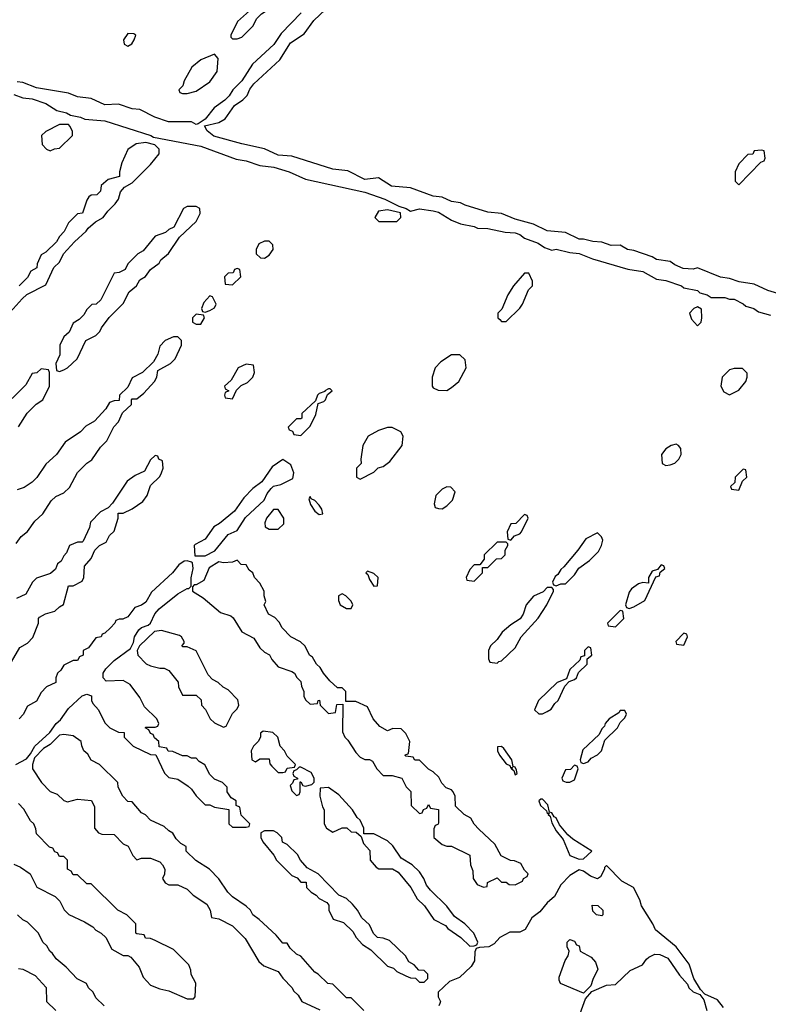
# Model space of a CAD drawing. Header units: inches. Extents: x 2701323 to 2964515, y 494916 to 722124.
# Tile 583 of 656: x 2884856 to 2888140, y 665457 to 669778. Entities that reach past the tile are written whole.
import ezdxf

# ---------------------------------------------------------------- set-up
doc = ezdxf.new("R2010")
doc.units = ezdxf.units.IN
doc.header["$MEASUREMENT"] = 0
doc.layers.add('C8686', color=7, linetype='Continuous')

msp = doc.modelspace()

# ---------------------------------------------------------------- linework, layer by layer
at = {"layer": 'C8686', "color": 2, "elevation": 2}
for points in [[(2885990.9, 670000), (2885947.1, 669952.9), (2885902, 669870), (2885882, 669850), (2885863.6, 669816.4), (2885812, 669770), (2885782, 669710), (2885782, 669702), (2885790, 669694), (2885810, 669694), (2885830, 669702), (2885878, 669750), (2885896.4, 669783.6), (2885916.4, 669803.6), (2885990, 669851.3), (2886028.7, 669890), (2886045.6, 669914.4), (2886098, 669950), (2886108, 669970), (2886108.7, 669991.3), (2886116.7, 670000)], [(2886091.4, 669808.5), (2886002.9, 669717.1), (2885971.4, 669668.5), (2885877.2, 669582.8), (2885830.3, 669509.7), (2885790.5, 669470), (2885775.4, 669444.6), (2885755.8, 669424.2), (2885708.8, 669391.2), (2885670, 669342), (2885639.6, 669320.4), (2885630, 669318), (2885609.1, 669329.1), (2885508.7, 669330), (2885449.3, 669350), (2885383.5, 669383.5), (2885350, 669386.9), (2885290, 669406.6), (2885230, 669403.9), (2885170, 669431.6), (2885110, 669439.1), (2885070, 669455.1), (2884930, 669479.7), (2884870, 669503), (2884845.3, 669505.3)], [(2888230, 668562), (2888138, 668590), (2888077.5, 668617.5), (2888012.3, 668627.7), (2887970, 668642.4), (2887930, 668648.3), (2887830, 668689.6), (2887810, 668683), (2887766.7, 668686.7), (2887730, 668702.4), (2887710, 668717.2), (2887650, 668726), (2887630, 668737.6), (2887550, 668765.6), (2887522, 668770), (2887490, 668789.3), (2887450, 668787.8), (2887410, 668801.6), (2887370, 668804.7), (2887330, 668815.6), (2887310, 668815.1), (2887250, 668844.2), (2887170, 668851.5), (2887110, 668880.7), (2887030, 668902.9), (2886970, 668927.3), (2886910, 668933.6), (2886810, 668963.6), (2886790, 668974.5), (2886750, 668980.7), (2886710, 668999.5), (2886670, 669004.2), (2886570, 669039.6), (2886487.5, 669047.5), (2886430, 669084.5), (2886370, 669077.4), (2886295.3, 669115.3), (2886230, 669122.6), (2886050, 669178.7), (2885990, 669183.1), (2885930, 669211.8), (2885830, 669232.6), (2885707.6, 669267.6), (2885679, 669290), (2885667.3, 669312.7), (2885730, 669326.4), (2885757.6, 669342.4), (2885798.3, 669401.7), (2885834.3, 669425.7), (2885854.1, 669445.9), (2885866.2, 669473.8), (2885882.8, 669497.2), (2885997.6, 669602.4), (2886043.5, 669676.5), (2886104.6, 669715.4), (2886145.6, 669774.4), (2886197.2, 669822.7)], [(2884830, 669450.4), (2884870, 669435.5), (2884910.3, 669430.3), (2884970.3, 669410.3), (2885018.8, 669378.8), (2885062, 669370), (2885078.8, 669358.8), (2885122, 669350), (2885141.3, 669341.3), (2885230, 669334.3), (2885431.3, 669270), (2885442.5, 669262.5), (2885650, 669223.7), (2885805.5, 669165.5), (2885850, 669158), (2885910, 669138), (2885971.4, 669131.4), (2886038.8, 669110), (2886110, 669078.4), (2886370, 669021.7), (2886458, 668990), (2886519.8, 668959.8), (2886552, 668950), (2886570, 668938), (2886610, 668947.7), (2886670, 668939.6), (2886693.6, 668933.6), (2886750, 668898), (2886790, 668882), (2886850, 668870.4), (2886863.8, 668863.8), (2886910, 668862.4), (2886985.3, 668845.3), (2887030, 668843.1), (2887050, 668834.9), (2887070, 668819.3), (2887130, 668797.1), (2887158.4, 668778.4), (2887190, 668766), (2887210, 668770.4), (2887270, 668755.8), (2887310, 668752), (2887368.8, 668728.8), (2887523.7, 668683.7), (2887590, 668672.9), (2887650, 668639.3), (2887690, 668633.4), (2887758.8, 668610), (2887770, 668602), (2887830, 668590.3), (2887839.8, 668579.8), (2887871.3, 668570), (2887890, 668558.8), (2887950, 668558.7), (2887970, 668551.8), (2887990, 668551.7), (2888030, 668531.8), (2888040.9, 668520.9), (2888076, 668510), (2888096.4, 668496.4), (2888150, 668481)], [(2884800.4, 668479.6), (2884867.3, 668552.7), (2884887.3, 668572.7), (2884970, 668614), (2885006, 668690), (2885030, 668714), (2885048.8, 668751.1), (2885096.4, 668803.6), (2885148, 668850), (2885156.4, 668863.6), (2885189.1, 668890.9), (2885222, 668910), (2885242, 668938), (2885275.3, 668970), (2885288.7, 668990), (2885298, 669022), (2885316.4, 669043.6), (2885350, 669062), (2885430, 669142), (2885468, 669190), (2885468, 669210), (2885448.7, 669228.7), (2885410, 669239), (2885367.1, 669232.9), (2885330, 669208), (2885304.7, 669150), (2885294, 669110), (2885294, 669090), (2885243.6, 669076.4), (2885214, 669050), (2885210, 669026), (2885194, 669010), (2885170, 669008), (2885159.6, 669000.4), (2885150, 668986), (2885131, 668929), (2885110, 668926), (2885070, 668886), (2885051.6, 668848.4), (2885030, 668826), (2885016.9, 668803.1), (2884970, 668758), (2884950, 668746), (2884932.7, 668707.3), (2884931.3, 668688.7), (2884905.4, 668674.6), (2884890, 668646), (2884854, 668610)], [(2884840.2, 667479.8), (2884862, 667510), (2884890, 667532), (2884922, 667578), (2884958, 667610), (2884993.6, 667666.4), (2885014.6, 667685.4), (2885050, 667702), (2885074.6, 667725.4), (2885109.1, 667790.9), (2885150, 667832), (2885172.9, 667847.1), (2885210, 667902), (2885238, 667930), (2885268.4, 667991.6), (2885290, 668014), (2885307.3, 668052.7), (2885346, 668090), (2885346, 668110), (2885350, 668114), (2885370, 668114), (2885400.4, 668139.6), (2885448, 668190), (2885458, 668210), (2885462, 668238), (2885518, 668270), (2885538, 668290), (2885566, 668350), (2885566, 668370), (2885550, 668386), (2885530, 668386), (2885494, 668370), (2885470, 668346), (2885462, 668310), (2885443.6, 668276.4), (2885394, 668230), (2885350, 668206), (2885330, 668166), (2885294, 668130), (2885292.7, 668107.3), (2885270, 668106), (2885250, 668098), (2885234, 668070), (2885183.6, 668016.4), (2885146.4, 667993.6), (2885122, 667970), (2885055.3, 667924.7), (2885018, 667870), (2884970, 667828), (2884930.9, 667769.1), (2884910, 667748), (2884875.3, 667724.7), (2884845.4, 667714.6)], [(2884850, 667992), (2884888.8, 668051.1), (2884928.8, 668091.1), (2884958, 668110), (2884986, 668170), (2884986, 668230), (2884982, 668242), (2884950, 668246), (2884931.6, 668228.4), (2884910, 668226), (2884883.6, 668176.4), (2884823.6, 668116.4)], [(2884820.4, 666959.6), (2884856.4, 667023.6), (2884890, 667042), (2884913.6, 667066.4), (2884938, 667130), (2884938, 667150), (2884943.1, 667156.9), (2884968.8, 667171.1), (2885010, 667182), (2885030, 667202), (2885048.4, 667211.6), (2885070, 667294), (2885090, 667294), (2885130, 667314), (2885138, 667330), (2885140.4, 667379.6), (2885170, 667414), (2885186, 667450), (2885206, 667470), (2885234.6, 667485.4), (2885250, 667514), (2885270, 667534), (2885288, 667590), (2885288, 667612), (2885310, 667612), (2885350, 667631.3), (2885396.5, 667663.5), (2885415.3, 667690), (2885430, 667734), (2885470, 667774), (2885478, 667790), (2885486, 667810), (2885482, 667842), (2885466, 667850), (2885462, 667862), (2885450, 667866), (2885430, 667846), (2885403.6, 667796.4), (2885362, 667778), (2885327.1, 667752.9), (2885263.6, 667656.4), (2885243.6, 667636.4), (2885210, 667618), (2885166.4, 667573.6), (2885162, 667550), (2885134, 667490), (2885130, 667486), (2885110, 667486), (2885074, 667470), (2885062, 667438), (2885050, 667426), (2885038, 667402), (2885022, 667390), (2885012.7, 667367.3), (2884991.6, 667348.4), (2884930, 667328), (2884912, 667310), (2884883.6, 667256.4), (2884842, 667238)], [(2884839, 666510), (2884885.2, 666534.8), (2884904, 666556), (2884922, 666590), (2884988.7, 666650), (2885015.3, 666690), (2885034.8, 666705.2), (2885070, 666754.8), (2885130, 666811), (2885150, 666818), (2885171.2, 666811.1), (2885171.3, 666790), (2885176.9, 666776.9), (2885202, 666750), (2885230, 666692), (2885251.2, 666671.1), (2885290, 666652), (2885314, 666650), (2885314, 666630), (2885354, 666590), (2885430, 666554), (2885452.7, 666552.7), (2885491.2, 666471.1), (2885510, 666452), (2885550, 666444.7), (2885595.3, 666415.3), (2885610, 666402), (2885630, 666372), (2885670, 666332), (2885690, 666332), (2885710, 666322), (2885772.7, 666312.7), (2885774, 666250), (2885790, 666234), (2885850, 666234), (2885862, 666238), (2885866, 666250), (2885827.3, 666287.3), (2885822, 666322), (2885806, 666330), (2885806, 666350), (2885783.1, 666363.1), (2885766, 666390), (2885766, 666410), (2885746, 666430), (2885710, 666446), (2885690, 666466), (2885668.4, 666508.4), (2885643.1, 666523.1), (2885630, 666538), (2885610, 666538), (2885590, 666548), (2885570, 666548), (2885527.3, 666567.3), (2885508, 666568), (2885502, 666582), (2885467.3, 666587.3), (2885466, 666610), (2885447.3, 666627.3), (2885442, 666642), (2885430, 666646), (2885422, 666662), (2885406, 666670), (2885410, 666674), (2885450, 666674), (2885462, 666678), (2885466, 666690), (2885458, 666710), (2885403.1, 666763.1), (2885383.1, 666803.1), (2885340.4, 666860.4), (2885310, 666878), (2885235.3, 666875.3), (2885222, 666890), (2885222.7, 666910), (2885234, 666930), (2885270, 666966), (2885342, 667018), (2885355.3, 667044.7), (2885359.3, 667070), (2885378.9, 667101.1), (2885389.6, 667110.4), (2885419.5, 667120.5), (2885429.6, 667130.4), (2885449.5, 667170.5), (2885467.5, 667192.5), (2885550, 667258.8), (2885590, 667282), (2885598, 667282), (2885608, 667292), (2885608.8, 667328.9), (2885617.2, 667370), (2885614.6, 667394.6), (2885610, 667398), (2885590, 667404), (2885578, 667402), (2885554.4, 667385.6), (2885526, 667350), (2885434.8, 667265.2), (2885410, 667222), (2885390, 667209), (2885361, 667199), (2885330, 667158), (2885308, 667148), (2885292, 667148), (2885278, 667142), (2885274, 667130), (2885254, 667110), (2885230, 667086), (2885218, 667082), (2885214, 667070), (2885190, 667066), (2885158, 667022), (2885134, 667010), (2885134, 666990), (2885118, 666982), (2885110, 666966), (2885090, 666966), (2885050, 666946), (2885036.9, 666923.1), (2885022, 666910), (2885014, 666890), (2885014, 666870), (2884974, 666850), (2884950, 666826), (2884930, 666788), (2884890, 666766), (2884871.6, 666728.4), (2884854, 666710)], [(2886366, 665430), (2886310, 665486), (2886290, 665486), (2886230, 665546), (2886208.4, 665548.4), (2886166, 665590), (2886150, 665598), (2886090, 665668), (2886070, 665678), (2886043.1, 665703.1), (2886030, 665726), (2886010, 665726), (2885980.4, 665760.4), (2885906, 665830), (2885878, 665850), (2885868, 665870), (2885850, 665888), (2885788.8, 665928.9), (2885768.8, 665948.9), (2885730, 666008), (2885688, 666050), (2885628.8, 666088.9), (2885586, 666130), (2885586, 666150), (2885563.1, 666163.1), (2885543.1, 666183.1), (2885528.4, 666208.4), (2885510, 666218), (2885490, 666238), (2885430, 666266), (2885408.4, 666288.4), (2885390, 666298), (2885350, 666346), (2885330, 666348), (2885308, 666370), (2885288, 666410), (2885286, 666430), (2885206, 666510), (2885170, 666528), (2885154.6, 666554.6), (2885138, 666570), (2885128, 666592), (2885126, 666610), (2885090, 666635.3), (2885050, 666642), (2885030, 666638), (2884990, 666598), (2884959.8, 666580.2), (2884921, 666539), (2884912, 666510), (2884912, 666490), (2884951.3, 666430), (2884990, 666391.3), (2885019.8, 666379.8), (2885050, 666352), (2885065.4, 666345.4), (2885110, 666358), (2885171.2, 666351.1), (2885183.6, 666323.6), (2885184.7, 666230), (2885202, 666210), (2885216.4, 666203.6), (2885270, 666202), (2885310, 666162), (2885331.2, 666151.1), (2885352, 666110), (2885370, 666092), (2885390, 666098), (2885430, 666098), (2885470, 666082), (2885482, 666070), (2885492, 666050), (2885491.6, 666028.4), (2885482, 666010), (2885494, 665990), (2885510, 665982), (2885550, 665982), (2885590, 665962), (2885616.9, 665936.9), (2885676.9, 665896.9), (2885692, 665870), (2885698, 665838), (2885730, 665832), (2885790, 665802), (2885845.4, 665745.4), (2885905.4, 665645.4), (2885926.4, 665626.4), (2885990, 665602), (2886010, 665572), (2886051.3, 665530), (2886056.9, 665516.9), (2886076.9, 665496.9), (2886094, 665470), (2886172.7, 665432.7)], [(2884830, 666072), (2884859.8, 666059.8), (2884902, 666030), (2884931.6, 665971.6), (2885012, 665930), (2885032, 665910), (2885051.6, 665871.6), (2885071.6, 665851.6), (2885139.8, 665819.8), (2885176.9, 665796.9), (2885190, 665782), (2885214, 665770), (2885234, 665750), (2885259.6, 665699.6), (2885310, 665672), (2885330, 665672), (2885343.6, 665663.6), (2885379.8, 665619.8), (2885396.9, 665576.9), (2885430, 665542), (2885470, 665524.7), (2885510, 665516), (2885590, 665482), (2885618, 665482), (2885626, 665490), (2885628, 665550), (2885608.4, 665588.4), (2885607.3, 665607.3), (2885598, 665630), (2885530, 665698), (2885450, 665738), (2885430, 665746), (2885407.3, 665747.3), (2885402, 665762), (2885370, 665766), (2885366, 665770), (2885366, 665810), (2885326, 665850), (2885286, 665870), (2885170, 665986), (2885150, 665986), (2885110, 666026), (2885090, 666026), (2885082, 666042), (2885066, 666050), (2885066, 666090), (2885050, 666106), (2885030, 666106), (2885022, 666122), (2885010, 666126), (2885002, 666142), (2884987.3, 666147.3), (2884930, 666206), (2884927.3, 666227.3), (2884918, 666250), (2884903.1, 666263.1), (2884873.6, 666313.6), (2884850, 666338)], [(2887943.1, 665443.1), (2887917.2, 665477.2), (2887862, 665502), (2887842, 665522), (2887814, 665570), (2887792.9, 665632.9), (2887735.3, 665710), (2887644.7, 665784.7), (2887634, 665810), (2887584, 665890), (2887576.5, 665916.5), (2887548, 665970), (2887498, 665998), (2887430, 666066), (2887422, 666058), (2887422, 666050), (2887403.6, 666016.4), (2887390, 666008), (2887360.2, 666020.2), (2887330, 666042), (2887310, 666048), (2887270, 666022), (2887230, 665982), (2887202, 665930), (2887170, 665902), (2887137.3, 665862.7), (2887102.5, 665837.5), (2887073.7, 665786.3), (2887050, 665773.2), (2887005.4, 665774.6), (2886962, 665750), (2886936.9, 665723.1), (2886914, 665710), (2886872.7, 665707.3), (2886858, 665702), (2886852.7, 665687.3), (2886851.6, 665648.4), (2886836.9, 665623.1), (2886785.4, 665574.6), (2886742, 665558), (2886692, 665510), (2886692, 665490), (2886702, 665470), (2886699.6, 665460.4), (2886694, 665450)], [(2885226, 665450), (2885190, 665486), (2885178, 665510), (2885158, 665530), (2885148.4, 665548.4), (2885108.8, 665568.9), (2885060.4, 665620.4), (2885016.4, 665656.4), (2885000.4, 665680.4), (2884988, 665690), (2884974.6, 665714.6), (2884958, 665730), (2884938, 665770), (2884890, 665818), (2884870, 665828), (2884846, 665850)], [(2887295.5, 665364.5), (2887338, 665482), (2887366, 665514), (2887430, 665542), (2887470, 665544.7), (2887534, 665606), (2887588, 665630), (2887605.2, 665654.8), (2887616.5, 665663.5), (2887642, 665678), (2887664.7, 665675.3), (2887699.5, 665659.5), (2887750, 665584.7), (2887785.4, 665545.4), (2887792, 665530), (2887810, 665512), (2887839.8, 665499.8), (2887856.9, 665476.9), (2887871, 665430)], [(2884850, 665614), (2884870, 665612), (2884923.6, 665583.6), (2884971.6, 665531.6), (2884974, 665470), (2885014, 665430)]]:
    msp.add_lwpolyline(points, dxfattribs=at)
for points in [[(2885330, 669718), (2885312, 669690), (2885314, 669670), (2885330, 669662), (2885348, 669672), (2885358, 669690), (2885366, 669710), (2885356.4, 669716.4)], [(2885710, 669626), (2885650, 669602), (2885611.3, 669570), (2885578, 669510), (2885572, 669488), (2885554, 669470), (2885558, 669458), (2885570, 669454), (2885590, 669454), (2885630, 669464.7), (2885690, 669504.7), (2885722, 669550), (2885727.3, 669607.3)], [(2885070, 669318), (2885030, 669318), (2884970, 669288), (2884952, 669270), (2884954, 669230), (2884974, 669210), (2884990, 669202), (2885008.4, 669211.6), (2885030, 669214), (2885088, 669270), (2885087.3, 669287.3), (2885078, 669310)], [(2888110, 669206), (2888078, 669202), (2888072.7, 669187.3), (2888050, 669186), (2888010, 669146), (2887994, 669110), (2887994, 669070), (2888010, 669054), (2888107.3, 669152.7), (2888122, 669158), (2888126, 669170), (2888122, 669202)], [(2885630, 668958), (2885590, 668958), (2885574, 668950), (2885532.7, 668867.3), (2885510, 668858), (2885496, 668844), (2885450, 668828), (2885396.9, 668763.1), (2885374, 668750), (2885330, 668706), (2885318, 668682), (2885291.6, 668668.4), (2885270, 668666), (2885211.2, 668548.9), (2885191, 668529), (2885172, 668528), (2885150, 668506), (2885136.9, 668483.1), (2885116.9, 668463.1), (2885090, 668446), (2885072.7, 668407.3), (2885050, 668386), (2885032, 668350), (2885032, 668308), (2885014, 668270), (2885018, 668238), (2885030, 668234), (2885050, 668242), (2885066, 668250), (2885108, 668290), (2885146, 668370), (2885190, 668392), (2885208, 668410), (2885214.6, 668425.4), (2885248.8, 668471.1), (2885310, 668532), (2885336.4, 668583.6), (2885368, 668610), (2885383.1, 668636.9), (2885408.4, 668651.6), (2885430, 668682), (2885468, 668710), (2885475.3, 668724.7), (2885508.4, 668751.6), (2885556.4, 668823.6), (2885630, 668892), (2885647.3, 668927.3), (2885646, 668950)], [(2886470, 668944), (2886430, 668938), (2886414, 668910), (2886432, 668892), (2886510, 668892), (2886528, 668910), (2886526, 668930)], [(2885950, 668806), (2885930, 668806), (2885905.4, 668794.6), (2885894, 668770), (2885894, 668750), (2885912.7, 668732.7), (2885930, 668732), (2885950, 668744.7), (2885968, 668770), (2885966, 668790)], [(2885810, 668686), (2885798, 668682), (2885792.7, 668667.3), (2885770, 668666), (2885754, 668650), (2885758, 668618), (2885790, 668614), (2885826, 668650), (2885822, 668682)], [(2887090, 668666), (2887070, 668666), (2887022, 668610), (2886998, 668570), (2886971.6, 668508.4), (2886954, 668490), (2886954, 668470), (2886962, 668462), (2886970, 668454), (2886990, 668454), (2887050, 668512), (2887062, 668530), (2887087.3, 668592.7), (2887106, 668610), (2887106, 668630)], [(2885690, 668566), (2885663.6, 668536.4), (2885654, 668510), (2885658, 668498), (2885670, 668494), (2885690, 668502), (2885710, 668514), (2885718, 668530), (2885702, 668562)], [(2887830, 668518), (2887814, 668510), (2887794, 668490), (2887803.6, 668463.6), (2887830, 668434), (2887846, 668450), (2887848, 668470), (2887847.3, 668507.3)], [(2885630, 668486), (2885614, 668470), (2885614, 668450), (2885630, 668442), (2885650, 668442), (2885666, 668470), (2885662, 668482)], [(2886750, 668308), (2886702.8, 668277.2), (2886678, 668250), (2886664.7, 668210), (2886664.7, 668170), (2886670, 668162), (2886691.6, 668151.6), (2886730, 668151.3), (2886750, 668164.7), (2886782, 668190), (2886815.3, 668250), (2886810, 668286), (2886787.3, 668307.3)], [(2885850, 668266), (2885814, 668250), (2885783.6, 668196.4), (2885754, 668170), (2885758, 668158), (2885774, 668150), (2885758, 668142), (2885754, 668130), (2885758, 668118), (2885790, 668114), (2885807.3, 668152.7), (2885827.3, 668172.7), (2885854.6, 668185.4), (2885878, 668210), (2885886, 668230), (2885882, 668262)], [(2887990, 668248), (2887970, 668242), (2887938, 668210), (2887932, 668170), (2887945.4, 668145.4), (2887970, 668132), (2887990, 668142), (2888010, 668152), (2888042, 668190), (2888048, 668210), (2888047.3, 668227.3), (2888027.3, 668247.3)], [(2886218, 668158), (2886210, 668158), (2886194, 668150), (2886194, 668146), (2886170, 668138), (2886162, 668130), (2886154, 668106), (2886094, 668050), (2886094, 668030), (2886090, 668026), (2886070, 668026), (2886034, 667990), (2886038, 667978), (2886052.7, 667972.7), (2886058, 667958), (2886090, 667954), (2886130, 667994), (2886154.6, 668045.4), (2886166, 668094), (2886190, 668102), (2886198, 668110), (2886206, 668134), (2886226, 668150)], [(2886490, 667988.7), (2886470, 667988.7), (2886430, 667975.3), (2886384.7, 667950), (2886361, 667910), (2886352, 667850), (2886354, 667830), (2886334, 667810), (2886334, 667770), (2886350, 667762), (2886410, 667792), (2886429.1, 667810.9), (2886450, 667818), (2886480.2, 667839.8), (2886534, 667910), (2886538, 667950), (2886528, 667970)], [(2887735.3, 667915.3), (2887714, 667910), (2887690, 667895.3), (2887672, 667870), (2887674, 667830), (2887690, 667822), (2887710, 667824.7), (2887730, 667832), (2887748, 667850), (2887758, 667870), (2887756.4, 667896.4), (2887746, 667910)], [(2886010, 667848), (2885963.5, 667816.5), (2885918, 667750), (2885878.8, 667721.2), (2885839.8, 667680.2), (2885798.5, 667621.5), (2885732.8, 667567.2), (2885707.1, 667552.9), (2885670, 667498), (2885625.4, 667474.6), (2885622, 667470), (2885624.7, 667424.7), (2885670, 667426), (2885712.5, 667447.5), (2885770, 667518.8), (2885810, 667536), (2885846.6, 667593.4), (2885929, 667670), (2885941.5, 667698.5), (2885958.6, 667721.4), (2885969.4, 667730.6), (2886001.5, 667738.5), (2886054.6, 667765.4), (2886059, 667790), (2886045.2, 667825.2)], [(2888030, 667806), (2887994, 667770), (2887992.7, 667747.3), (2887974, 667730), (2887978, 667718), (2888010, 667714), (2888027.3, 667752.7), (2888046, 667770), (2888042, 667802)], [(2886730, 667728), (2886710, 667718), (2886682, 667690), (2886674, 667654), (2886678, 667638), (2886692.7, 667632.7), (2886710, 667632), (2886730, 667644.7), (2886755.3, 667670), (2886766, 667706), (2886747.3, 667727.3)], [(2886130, 667686), (2886124.7, 667675.3), (2886132, 667650), (2886150, 667621), (2886170, 667606.8), (2886186, 667610), (2886182, 667630), (2886170, 667648), (2886150, 667668), (2886135.3, 667675.3)], [(2885990, 667628), (2885970, 667628), (2885938, 667590), (2885932, 667570), (2885932.7, 667552.7), (2885950, 667542), (2885990, 667542), (2886014, 667566), (2886014, 667590)], [(2887070, 667606), (2887032.7, 667567.3), (2887010, 667566), (2886994, 667530), (2886998, 667498), (2887010, 667494), (2887027.3, 667512.7), (2887050, 667522), (2887058, 667530), (2887086, 667590), (2887082, 667602)], [(2887390, 667526), (2887339.8, 667500.2), (2887304.7, 667450), (2887243.6, 667376.4), (2887230, 667366), (2887216.9, 667343.1), (2887205.4, 667334.6), (2887194, 667310), (2887198, 667298), (2887210, 667294), (2887230, 667302), (2887250, 667302), (2887290, 667342), (2887308.8, 667371.1), (2887355.5, 667404.5), (2887395.5, 667444.5), (2887408.7, 667470), (2887414, 667494), (2887408.4, 667508.4)], [(2886990, 667486), (2886950, 667486), (2886894, 667430), (2886894, 667410), (2886874, 667386), (2886850, 667386), (2886830, 667366), (2886814, 667330), (2886818, 667318), (2886850, 667314), (2886886, 667350), (2886886, 667374), (2886910, 667374), (2886947.3, 667412.7), (2886970, 667414), (2886986, 667430), (2886986, 667450), (2886998, 667470), (2886998, 667478)], [(2885810, 667406), (2885790, 667398), (2885750, 667395.3), (2885730, 667399), (2885687.1, 667372.9), (2885663.6, 667316.4), (2885630, 667298), (2885622, 667298), (2885614, 667290), (2885614, 667270), (2885661, 667241), (2885736.9, 667176.9), (2885782, 667162), (2885792.7, 667152.7), (2885830, 667092), (2885883.6, 667063.6), (2885910, 667022), (2885930, 667002), (2885951.2, 666991.1), (2885962, 666970), (2885990, 666938), (2886050, 666918), (2886062, 666910), (2886071.6, 666891.6), (2886090, 666874), (2886092.7, 666852.7), (2886102, 666830), (2886102, 666810), (2886110, 666794), (2886130, 666774), (2886162, 666778), (2886166, 666790), (2886171.6, 666791.6), (2886174, 666770), (2886210, 666734), (2886242, 666738), (2886247.3, 666772.7), (2886274, 666774), (2886272.7, 666652.7), (2886282, 666630), (2886296, 666616), (2886330, 666562), (2886350, 666542), (2886370, 666532), (2886390, 666532), (2886403.6, 666523.6), (2886422, 666490), (2886450, 666462), (2886490, 666462), (2886532, 666450), (2886551.6, 666411.6), (2886571.6, 666391.6), (2886574, 666330), (2886610, 666294), (2886622, 666298), (2886627.3, 666312.7), (2886642, 666318), (2886650, 666334), (2886658, 666318), (2886692.7, 666312.7), (2886692.7, 666252.7), (2886690, 666246), (2886678, 666242), (2886672.7, 666227.3), (2886672, 666190), (2886710, 666158), (2886730, 666151.3), (2886750.7, 666150.7), (2886831.2, 666111.1), (2886834, 666070), (2886843.6, 666043.6), (2886846, 666010), (2886863.5, 665983.5), (2886890, 665972), (2886906, 665974), (2886908.7, 665991.3), (2886950, 666012), (2886970, 665994), (2886990, 665994), (2887003.6, 665983.6), (2887030, 665982), (2887062, 665998), (2887066, 666010), (2887082, 666018), (2887086, 666030), (2887070, 666046), (2887054.6, 666074.6), (2887027.3, 666087.3), (2887008.4, 666088.4), (2886968.8, 666108.9), (2886940.4, 666160.4), (2886870, 666226), (2886850, 666248), (2886834.6, 666274.6), (2886806, 666290), (2886767.3, 666327.3), (2886766, 666370), (2886758, 666390), (2886750, 666398), (2886727.3, 666407.3), (2886707.3, 666427.3), (2886694.6, 666454.6), (2886670, 666478), (2886648.8, 666488.9), (2886610, 666528), (2886590, 666528), (2886582, 666542), (2886550, 666546), (2886546, 666550), (2886562, 666558), (2886568, 666610), (2886550, 666646), (2886530, 666666), (2886492.7, 666667.3), (2886470, 666658), (2886436.4, 666676.4), (2886406, 666710), (2886382, 666762), (2886330, 666786), (2886286, 666786), (2886286, 666830), (2886270, 666846), (2886250, 666846), (2886216.4, 666876.4), (2886188, 666910), (2886174.6, 666934.6), (2886158, 666950), (2886140.4, 666980.4), (2886128, 666990), (2886108.4, 667028.4), (2886088.4, 667048.4), (2886046, 667070), (2886008, 667110), (2885994.6, 667134.6), (2885974.6, 667154.6), (2885948, 667170), (2885928, 667210), (2885935.3, 667224.7), (2885928, 667250), (2885928, 667270), (2885910, 667306), (2885886, 667330), (2885878, 667350), (2885863.1, 667363.1), (2885850, 667386), (2885827.3, 667387.3)], [(2887670, 667386), (2887654, 667366), (2887630, 667358), (2887614, 667330), (2887614, 667306), (2887590, 667308), (2887570, 667302), (2887539.6, 667280.4), (2887530, 667266), (2887514, 667210), (2887518, 667198), (2887530, 667194), (2887550, 667202), (2887598, 667230), (2887647.3, 667332.7), (2887662, 667338), (2887666, 667354), (2887686, 667370), (2887682, 667382)], [(2886382, 667358), (2886374, 667350), (2886383.6, 667343.6), (2886390, 667322), (2886410, 667292), (2886426, 667294), (2886428, 667330), (2886410, 667348)], [(2887190, 667286), (2887170, 667286), (2887152, 667268), (2887110, 667248), (2887078, 667210), (2887064.7, 667170), (2887051.2, 667148.9), (2887010, 667122), (2886972, 667090), (2886950, 667058), (2886922, 667030), (2886912, 667010), (2886912.7, 666972.7), (2886918, 666958), (2886950, 666954), (2886958, 666962), (2886970, 666964.7), (2887030, 667022), (2887055.3, 667070), (2887130, 667152), (2887168, 667210), (2887198, 667270), (2887198, 667278)], [(2886270, 667258), (2886254, 667250), (2886254, 667230), (2886262, 667210), (2886290, 667194), (2886310, 667194), (2886318, 667210), (2886310, 667226), (2886286, 667250)], [(2887490, 667186), (2887434, 667130), (2887438, 667118), (2887470, 667114), (2887506, 667150), (2887502, 667182)], [(2885478, 667098), (2885446.8, 667093.2), (2885382, 667030), (2885372, 667010), (2885374, 666990), (2885411.3, 666951.3), (2885430, 666942), (2885470, 666932), (2885490, 666932), (2885510, 666922), (2885551.6, 666871.6), (2885552, 666850), (2885570, 666814), (2885630, 666814), (2885652.7, 666792.7), (2885654, 666770), (2885671.6, 666751.6), (2885692, 666710), (2885710, 666692), (2885750, 666674), (2885762, 666678), (2885790, 666734), (2885810, 666754), (2885818, 666770), (2885813.6, 666793.6), (2885770, 666838), (2885748.4, 666848.4), (2885726, 666870), (2885702, 666882), (2885683.1, 666903.1), (2885630, 667008), (2885590, 667026), (2885570, 667026), (2885568.4, 667031.6), (2885578, 667042), (2885578, 667050), (2885566, 667070), (2885556.4, 667076.4)], [(2887770, 667086), (2887734, 667050), (2887738, 667038), (2887770, 667034), (2887786, 667070), (2887782, 667082)], [(2887350, 667026), (2887334, 667010), (2887334, 666986), (2887318, 666982), (2887312.7, 666967.3), (2887270, 666926), (2887254, 666886), (2887214, 666870), (2887132, 666790), (2887114, 666750), (2887132.7, 666732.7), (2887150, 666732), (2887170, 666742), (2887188, 666752), (2887203.1, 666776.9), (2887218, 666790), (2887247.3, 666852.7), (2887266, 666874), (2887290, 666882), (2887298, 666890), (2887307.3, 666912.7), (2887346, 666950), (2887346, 666974), (2887366, 666990), (2887362, 667022)], [(2887510, 666746), (2887490, 666746), (2887483.6, 666736.4), (2887442, 666710), (2887424.7, 666690), (2887422, 666678), (2887410, 666666), (2887398, 666642), (2887326.4, 666573.6), (2887314, 666530), (2887318, 666518), (2887330, 666514), (2887350, 666522), (2887363.1, 666536.9), (2887390, 666552), (2887408, 666570), (2887423.1, 666616.9), (2887478, 666670), (2887490, 666694), (2887510, 666714), (2887518, 666730)], [(2885923.6, 666656.4), (2885912.7, 666647.3), (2885912, 666630), (2885902, 666610), (2885882, 666590), (2885872, 666570), (2885874, 666530), (2885890, 666522), (2885910, 666534), (2885950, 666534), (2885952.7, 666512.7), (2885962, 666502), (2885990, 666474), (2886010, 666474), (2886022, 666478), (2886030, 666494), (2886062, 666498), (2886066, 666510), (2886030, 666546), (2886018, 666570), (2885998, 666590), (2885988, 666630), (2885966, 666650)], [(2886970, 666588.7), (2886952.7, 666587.3), (2886951.3, 666570), (2886961, 666550), (2886990, 666512), (2887005.4, 666505.4), (2887010, 666494), (2887018, 666498), (2887014, 666490), (2887023.6, 666483.6), (2887030, 666464.7), (2887038, 666470), (2887035.3, 666484.7), (2887030, 666498), (2887020.4, 666500.4), (2887015.3, 666530), (2886980.2, 666580.2)], [(2886090, 666498), (2886082, 666498), (2886070, 666486), (2886058, 666482), (2886054, 666470), (2886058, 666458), (2886074, 666450), (2886074, 666446), (2886058, 666442), (2886052.7, 666427.3), (2886042, 666418), (2886050, 666394), (2886070, 666374), (2886082, 666378), (2886086, 666390), (2886086, 666434), (2886090, 666434), (2886098, 666418), (2886110, 666414), (2886138, 666422), (2886147.3, 666432.7), (2886148, 666450), (2886134.6, 666474.6)], [(2887290, 666506), (2887272, 666488), (2887250, 666486), (2887234, 666450), (2887238, 666438), (2887252.7, 666432.7), (2887270, 666432), (2887290, 666442), (2887306, 666490), (2887302, 666502)], [(2886210, 666408), (2886174, 666406), (2886172, 666370), (2886183.6, 666323.6), (2886192, 666310), (2886192, 666250), (2886202, 666230), (2886230, 666212), (2886270, 666232), (2886291.6, 666231.6), (2886310, 666214), (2886332.7, 666212.7), (2886354, 666194), (2886363.6, 666163.6), (2886391.6, 666131.6), (2886394, 666090), (2886419.6, 666059.6), (2886431.6, 666051.6), (2886491.2, 666051.1), (2886516.9, 666036.9), (2886572, 665970), (2886599.6, 665919.6), (2886632, 665890), (2886672, 665830), (2886723.6, 665803.6), (2886734, 665790), (2886791.2, 665751.1), (2886830, 665712), (2886850, 665714), (2886862, 665718), (2886866, 665730), (2886848, 665770), (2886808, 665810), (2886763.1, 665843.1), (2886730, 665888), (2886658, 665958), (2886640.2, 665980.2), (2886628.7, 666010), (2886610, 666038), (2886578, 666070), (2886530, 666098), (2886492.5, 666152.5), (2886470, 666175.3), (2886410, 666206), (2886366, 666206), (2886366, 666230), (2886350, 666266), (2886336.4, 666276.4), (2886315.3, 666310), (2886256.5, 666376.5)], [(2887150, 666358), (2887142, 666358), (2887134, 666350), (2887141, 666330), (2887166.4, 666306.4), (2887170, 666294), (2887178, 666298), (2887174, 666290), (2887183.6, 666283.6), (2887190, 666254), (2887210, 666218), (2887239.9, 666179.9), (2887270, 666111), (2887310, 666094.8), (2887330, 666096), (2887366, 666130), (2887282.5, 666182.5), (2887260.9, 666200.9), (2887224.7, 666244.7), (2887210, 666275.3), (2887200.2, 666280.2), (2887190, 666298), (2887180.4, 666300.4), (2887172.7, 666332.7)], [(2885970, 666218), (2885930, 666218), (2885914, 666210), (2885914, 666190), (2885922, 666170), (2885971.3, 666111.3), (2885982, 666090), (2886050, 666022), (2886072.7, 666012.7), (2886090, 665994), (2886112.7, 665992.7), (2886114, 665970), (2886134, 665950), (2886156.9, 665936.9), (2886170, 665922), (2886203.6, 665903.6), (2886212, 665892), (2886212, 665870), (2886231.6, 665831.6), (2886276.9, 665816.9), (2886316.9, 665776.9), (2886332, 665750), (2886359.6, 665719.6), (2886396.9, 665696.9), (2886470, 665624.7), (2886495.3, 665615.3), (2886510, 665602), (2886550, 665582), (2886570, 665574), (2886592.7, 665572.7), (2886610, 665554), (2886630, 665554), (2886646, 665570), (2886646, 665590), (2886630, 665606), (2886607.3, 665607.3), (2886586, 665630), (2886563.1, 665643.1), (2886548, 665670), (2886478, 665738), (2886450, 665748), (2886426, 665750), (2886408.4, 665768.4), (2886390, 665806), (2886356.4, 665836.4), (2886338, 665870), (2886316.5, 665896.5), (2886290, 665922), (2886256.4, 665936.4), (2886166, 666030), (2886116.4, 666056.4), (2886088, 666090), (2886074.6, 666114.6), (2886030, 666158), (2886008.7, 666168.7), (2886006, 666190), (2885986, 666210)], [(2887410, 665846), (2887386, 665850), (2887370, 665866), (2887367.3, 665892.7), (2887391.6, 665891.6), (2887414, 665870), (2887414, 665850)], [(2887330, 665506), (2887229.1, 665549.1), (2887223.1, 665563.1), (2887223.1, 665576.9), (2887248.7, 665650), (2887262, 665670), (2887266, 665690), (2887258, 665710), (2887258, 665730), (2887270, 665742), (2887290, 665734), (2887298, 665718), (2887310, 665714), (2887314, 665690), (2887363.6, 665663.6), (2887382, 665642), (2887391.6, 665611.6), (2887370, 665566), (2887362, 665538)]]:
    msp.add_lwpolyline(points, close=True, dxfattribs=at)

doc.saveas('drawing.dxf')
